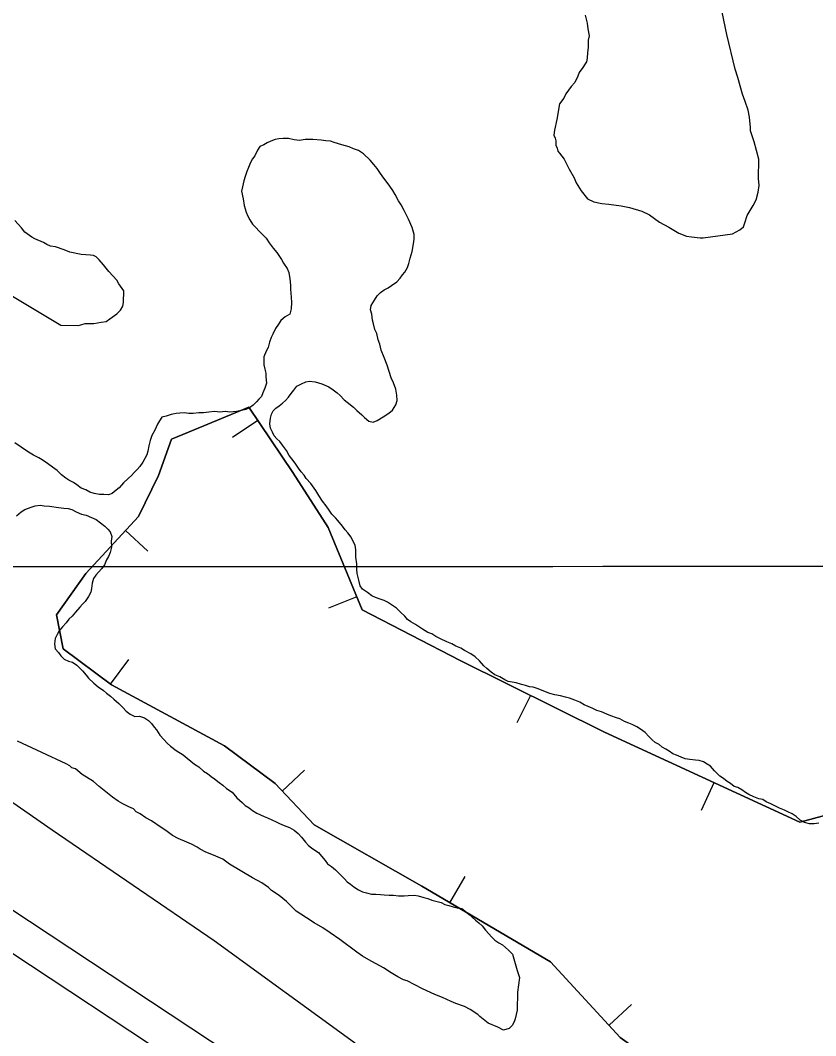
# Model space of a CAD drawing. Extents: x 3263578 to 3301413, y 764927 to 798602.
# Drawn here: x 3281297 to 3281950, y 781504 to 782337 of the extents above; entities that cross this region are included whole.
import ezdxf

# ---------------------------------------------------------------- set-up
doc = ezdxf.new("R2010")
doc.units = 0
for name, color, linetype in [('V-BORW-LINE', 7, 'Continuous'), ('V-GRID-MAJR', 7, 'Continuous'), ('V-LEVE-TOET', 7, 'Continuous'), ('V-SITE-VEGE', 7, 'Continuous'), ('V-SURV-LINE', 7, 'Continuous')]:
    doc.layers.add(name, color=color, linetype=linetype)

msp = doc.modelspace()

# ---------------------------------------------------------------- linework, layer by layer
at = {"layer": 'V-BORW-LINE'}
for p, q in [((3281492.16, 782008.74), (3281471.46, 781994.73)), ((3281383.7, 781918.42), (3281402.04, 781901.43)), ((3281573.32, 781864.08), (3281550.19, 781854.6)), ((3281371.43, 781792.43), (3281386.31, 781812.52)), ((3281715.87, 781783), (3281704.75, 781760.61)), ((3281512.19, 781704.58), (3281530.41, 781721.71)), ((3281866.31, 781711.46), (3281855.84, 781688.76)), ((3281649.77, 781612.92), (3281662.42, 781634.49)), ((3281780.35, 781512.36), (3281798.74, 781529.29))]:
    msp.add_line(p, q, dxfattribs=at)
for points in [[(3281978.29, 781385.07), (3281891.53, 781429.44), (3281789.5, 781502.43), (3281732.26, 781564.57), (3281626.67, 781626.47), (3281538.32, 781676.8), (3281506.39, 781710.75), (3281464.99, 781741.73), (3281372.18, 781791.87), (3281332.52, 781821.25), (3281326.98, 781849.28), (3281351.02, 781883.13), (3281394.39, 781929.97), (3281410.85, 781963.61), (3281421.43, 781993.43), (3281439.98, 782001.14), (3281484.77, 782019.67), (3281520.98, 781966.13), (3281550.03, 781920.9), (3281577.67, 781853.48), (3281658.17, 781811.64), (3281776.59, 781752.86), (3281936.74, 781678.97), (3281970.54, 781687.99)], [(3281970.54, 781687.99), (3281936.74, 781678.97), (3281776.59, 781752.86), (3281658.17, 781811.64), (3281577.67, 781853.48), (3281550.03, 781920.9), (3281520.98, 781966.13), (3281484.77, 782019.67), (3281439.98, 782001.14), (3281421.43, 781993.43), (3281410.85, 781963.61), (3281394.39, 781929.97), (3281351.02, 781883.13), (3281326.98, 781849.28), (3281332.52, 781821.25), (3281372.18, 781791.87), (3281464.99, 781741.73), (3281506.39, 781710.75), (3281538.32, 781676.8), (3281626.67, 781626.47), (3281732.26, 781564.57), (3281789.5, 781502.43), (3281891.53, 781429.44), (3281978.29, 781385.07)]]:
    msp.add_lwpolyline(points, dxfattribs=at)
at = {"layer": 'V-GRID-MAJR'}
msp.add_spline([(3267730.46, 781891.44), (3270351.04, 781890.58), (3275592.19, 781889.43), (3280833.33, 781889.05), (3286074.48, 781889.43), (3291315.63, 781890.58), (3296556.78, 781892.48), (3299177.35, 781893.72)], degree=3, dxfattribs=at)
at = {"layer": 'V-LEVE-TOET'}
msp.add_lwpolyline([(3282972.33, 780592), (3282827.23, 780689.58), (3282603.95, 780846.62), (3282423.89, 780969.08), (3282234.6, 781089.27), (3282039.4, 781213.95), (3281860.99, 781327.2), (3281775.13, 781380.38), (3281661.9, 781445.94), (3281571.44, 781497.99), (3281456.28, 781581.76), (3281323.46, 781672.57), (3281178.81, 781772.93), (3281016.58, 781873.36), (3280802.74, 782020.48), (3280772.24, 782036.9), (3280719.92, 782063.03), (3280609.74, 782132.15), (3280537.95, 782178.13), (3280496.38, 782202.5)], dxfattribs=at)
at = {"layer": 'V-SITE-VEGE'}
for points in [[(3281760.66, 782341.47), (3281762.33, 782334.97), (3281762.85, 782330.25), (3281763.94, 782324.35), (3281763.3, 782320.82), (3281763.21, 782314.94), (3281762.56, 782310.82), (3281762.49, 782306.11), (3281761.86, 782303.18), (3281760.66, 782301.43), (3281758.85, 782298.51), (3281755.84, 782294.44), (3281754.62, 782291.51), (3281752.19, 782286.24), (3281749.19, 782282.76), (3281744.98, 782276.93), (3281743.17, 782273.43), (3281739.56, 782268.77), (3281737.61, 782255.84), (3281735.71, 782247.04), (3281735.06, 782242.93), (3281736.2, 782240.55), (3281736.76, 782238.19), (3281736.7, 782234.66), (3281737.85, 782232.28), (3281738.4, 782229.92), (3281739.55, 782228.14), (3281743.6, 782223.37), (3281747.6, 782215.07)], [(3281747.6, 782215.07), (3281751.62, 782207.94), (3281753.32, 782203.79), (3281757.35, 782197.25), (3281762.55, 782190.7), (3281767.81, 782188.27), (3281774.27, 782186.99), (3281780.15, 782186.32), (3281790.14, 782184.99), (3281797.19, 782183.71), (3281807.15, 782180.62), (3281813.58, 782177.58), (3281821.74, 782171.57), (3281829.33, 782167.33), (3281837.5, 782162.51), (3281843.94, 782160.05), (3281848.06, 782159.4), (3281855.11, 782158.71), (3281857.47, 782158.68), (3281881.66, 782161.85), (3281887.6, 782165.29), (3281890.58, 782167.61), (3281891.8, 782171.12), (3281893.66, 782176.98), (3281898.49, 782185.15), (3281900.91, 782189.83), (3281902.77, 782196.28), (3281903.44, 782201.57), (3281902.94, 782207.46), (3281903.18, 782223.36), (3281899.27, 782237.55), (3281896.45, 782246.42), (3281896.5, 782249.37), (3281895.44, 782257.63), (3281894.35, 782263.53), (3281892.1, 782270.63), (3281889.83, 782276.55), (3281885.91, 782290.15), (3281883.66, 782297.25), (3281877.02, 782325.61), (3281873.17, 782343.93)], [(3281553.9, 782034.02), (3281557.34, 782031.56), (3281559.72, 782029.38), (3281563.15, 782025.85), (3281565.53, 782023.94), (3281570.82, 782019.58), (3281573.46, 782016.86), (3281577.42, 782013.32), (3281579.8, 782011.14), (3281583.24, 782008.15), (3281586.71, 782007.29), (3281590.21, 782008.85), (3281595.07, 782011.72), (3281599.67, 782014.86), (3281602.65, 782017.23), (3281605.4, 782021.74), (3281606.52, 782025.2), (3281606.31, 782029.49), (3281605.32, 782034.59), (3281603.52, 782039.71), (3281601.71, 782043.75), (3281599.91, 782048.87), (3281598.38, 782054.25), (3281595.79, 782060.44), (3281593.47, 782066.37), (3281592.21, 782071.47), (3281590.92, 782074.97), (3281589.93, 782080.08), (3281588.1, 782083.58), (3281587.1, 782088.15), (3281586.34, 782091.1), (3281585.61, 782095.94), (3281584.59, 782099.7), (3281585.18, 782103.17), (3281587.92, 782107.42), (3281590.12, 782111.14), (3281592.84, 782113.77), (3281595.81, 782115.87), (3281599.05, 782117.7), (3281601.76, 782119.53), (3281606.36, 782122.68), (3281609.08, 782125.58), (3281610.99, 782128.23), (3281612.9, 782130.61), (3281615.1, 782134.33), (3281615.95, 782137.53), (3281617.08, 782142.06), (3281618.77, 782147.4), (3281619.94, 782153.8), (3281620.53, 782157.54), (3281620.58, 782161.29), (3281618.8, 782167.21), (3281615.69, 782173.95), (3281612.31, 782181.23), (3281609.7, 782185.82), (3281607.61, 782189.06), (3281605, 782194.19), (3281602.91, 782197.43), (3281600.56, 782201.22), (3281597.4, 782205.28), (3281595.56, 782207.72), (3281592.94, 782211.51), (3281590.06, 782215.56), (3281587.43, 782218.82), (3281584.27, 782222.34), (3281578.99, 782227.51), (3281574.75, 782230.25), (3281570.75, 782231.65), (3281567.03, 782233.31), (3281561.16, 782235), (3281554.76, 782236.97), (3281551.83, 782238.09), (3281548.09, 782238.41), (3281544.08, 782238.74), (3281537.39, 782239.37), (3281530.97, 782239.47), (3281526.4, 782238.46), (3281522.13, 782239.06), (3281517.32, 782240.21), (3281513.04, 782240.27), (3281509.56, 782240.05), (3281506.33, 782239.3), (3281502.83, 782238.01), (3281499.87, 782236.72), (3281497.16, 782234.88), (3281493.93, 782233.59), (3281492.01, 782230.67), (3281489.8, 782225.89), (3281487.89, 782223.51), (3281486.24, 782220.58), (3281484.57, 782216.32), (3281483.18, 782213.13), (3281481.78, 782209.14), (3281480.66, 782205.4), (3281479.52, 782200.6), (3281478.93, 782196.86), (3281480.18, 782190.68), (3281480.9, 782185.32), (3281482.69, 782179.67), (3281483.98, 782176.44), (3281485.54, 782173.47)], [(3281281.4, 782116.6), (3281330.57, 782086.98), (3281344.7, 782086.78), (3281347.07, 782087.33), (3281350.62, 782088.45), (3281357.68, 782088.35), (3281363.59, 782089.44), (3281367.71, 782089.97), (3281370.7, 782092.28), (3281376.64, 782096.31), (3281379.63, 782099.21), (3281381.45, 782102.72), (3281382.08, 782105.65), (3281382.22, 782115.07), (3281378.18, 782121.02), (3281376.46, 782123.99), (3281370.09, 782131.15), (3281365.46, 782136.52), (3281361.99, 782140.69), (3281359.67, 782143.09), (3281357.33, 782144.29), (3281354.98, 782144.33), (3281347.33, 782145.03), (3281337.94, 782146.94), (3281333.25, 782148.77), (3281326.23, 782151.23), (3281322.11, 782151.88), (3281319.19, 782153.1), (3281316.27, 782154.91), (3281309.25, 782157.96), (3281306.91, 782159.18), (3281301.08, 782163.38), (3281298.2, 782166.96), (3281292.98, 782172.92)], [(3281485.54, 782173.47), (3281487.9, 782169.95), (3281490.01, 782167.78), (3281493.97, 782163.7), (3281496.61, 782160.98), (3281498.98, 782158.54), (3281501.6, 782154.48), (3281504.74, 782150.15), (3281507.91, 782146.63), (3281511.57, 782140.95), (3281513.13, 782137.98), (3281516.28, 782133.65), (3281517.57, 782130.15), (3281518.56, 782125.05), (3281519.02, 782119.95), (3281518.97, 782116.47), (3281519.68, 782110.04), (3281519.88, 782105.48), (3281519.54, 782100.4), (3281518.41, 782096.13), (3281514.62, 782093.78), (3281511.1, 782090.88), (3281509.17, 782087.7), (3281506.71, 782084.26), (3281504.5, 782079.73), (3281503.12, 782076.81), (3281501.73, 782073.08), (3281500.59, 782068.81), (3281498.94, 782065.62), (3281497, 782061.1), (3281497.22, 782057.89), (3281497.17, 782054.41), (3281497.92, 782050.91), (3281498.67, 782047.69), (3281498.89, 782044.47), (3281499.35, 782039.38), (3281497.96, 782035.38), (3281496.29, 782031.39), (3281495.17, 782028.46), (3281493, 782026.35), (3281491.09, 782023.97), (3281488.38, 782021.33), (3281485.4, 782019.23), (3281482.43, 782017.67), (3281478.67, 782016.92), (3281474.64, 782016.18), (3281469.28, 782015.72), (3281465.27, 782016.05), (3281460.98, 782015.58), (3281456.7, 782016.18), (3281452.14, 782015.71), (3281447.58, 782014.97), (3281443.83, 782015.03), (3281439.27, 782014.56), (3281435.53, 782014.62), (3281431.78, 782014.94), (3281428.3, 782014.72), (3281425.08, 782014.5), (3281421.05, 782013.76), (3281417.01, 782012.21), (3281413.52, 782011.46), (3281411.6, 782008.54), (3281409.96, 782005.62), (3281407.74, 782000.84), (3281405.27, 781996.32), (3281403.87, 781992.32), (3281402.73, 781988.06), (3281401.86, 781983.52), (3281401.02, 781980.58), (3281399.63, 781977.66), (3281397.98, 781974.47), (3281395.52, 781971.03), (3281393.34, 781968.65), (3281390.62, 781966.01), (3281388.45, 781963.64), (3281385.73, 781961.26), (3281381.93, 781957.57), (3281378.39, 781953.61), (3281375.95, 781951.5), (3281372.7, 781948.87), (3281369.74, 781947.85), (3281365.99, 781947.9), (3281362.24, 781947.96), (3281357.97, 781948.82), (3281354.5, 781949.95), (3281351.05, 781951.87), (3281347.33, 781953.27), (3281343.62, 781956), (3281340.97, 781957.91), (3281337.25, 781959.84), (3281334.59, 781961.49), (3281331.15, 781964.22), (3281327.46, 781967.75), (3281323.75, 781970.48), (3281319.77, 781973.49), (3281315.27, 781976.5), (3281312.62, 781978.15), (3281308.1, 781980.36), (3281305.44, 781982), (3281301.73, 781984.47), (3281298.02, 781986.93)], [(3281744.56, 781781.63), (3281740.56, 781782.76), (3281735.75, 781783.64), (3281731.75, 781784.77), (3281726.96, 781786.71), (3281722.17, 781788.39), (3281718.17, 781789.79), (3281714.97, 781790.1), (3281711.77, 781791.22), (3281708.57, 781792.07), (3281704.04, 781793.48), (3281700.83, 781794.06), (3281697.63, 781794.65), (3281694.7, 781796.03), (3281690.72, 781798.23), (3281686.73, 781799.89), (3281683.54, 781802.08), (3281680.11, 781805.08), (3281677.73, 781807.53), (3281674.05, 781811.6), (3281670.61, 781814.86), (3281666.9, 781817.32), (3281661.85, 781820.08), (3281658.67, 781822), (3281654.68, 781823.67), (3281651.22, 781825.32), (3281647.23, 781826.99), (3281642.18, 781829.47), (3281638.19, 781831.41), (3281635.01, 781833.6), (3281631.55, 781834.72), (3281627.3, 781837.46), (3281621.47, 781841.3), (3281617.75, 781843.49), (3281615.1, 781845.41), (3281612.73, 781848.12), (3281609.3, 781851.38), (3281605.87, 781854.65), (3281601.89, 781857.38), (3281598.71, 781859.57), (3281595.79, 781860.95), (3281592.59, 781862.07), (3281588.86, 781863.47), (3281585.67, 781864.85), (3281582.23, 781867.58), (3281577.98, 781870.32), (3281576.15, 781873.03), (3281575.15, 781877.59), (3281573.62, 781883.24), (3281573.41, 781886.72), (3281573.47, 781891.01), (3281572.48, 781896.65), (3281572.57, 781902.53), (3281572.1, 781906.56), (3281570.53, 781909.53), (3281568.71, 781913.03), (3281566.08, 781916.55), (3281563.98, 781919), (3281561.61, 781921.98), (3281557.93, 781926.58), (3281555.82, 781928.76), (3281552.92, 781932.01), (3281550.83, 781935.26), (3281548.2, 781938.78), (3281545.31, 781942.57), (3281542.17, 781947.17), (3281539.82, 781951.22), (3281535.62, 781957.17), (3281531.94, 781961.24), (3281530.1, 781963.95), (3281527.73, 781966.66), (3281525.63, 781969.64), (3281523.27, 781972.89), (3281521.17, 781975.86), (3281518.02, 781979.92), (3281515.68, 781984.24), (3281512.52, 781988.57), (3281510.16, 781991.55), (3281507.78, 781993.73), (3281505.68, 781996.17), (3281504.11, 781999.14), (3281502.55, 782002.38), (3281502.08, 782006.13), (3281502.68, 782010.68), (3281503.53, 782013.88), (3281504.91, 782016.8), (3281507.08, 782018.91), (3281509.79, 782020.75), (3281512.5, 782022.85), (3281514.94, 782025.22), (3281517.39, 782027.86), (3281519.58, 782031.05), (3281521.76, 782033.69), (3281524.22, 782036.87), (3281528, 782038.95), (3281531.5, 782040.51), (3281534.72, 782040.99), (3281539.27, 782040.39), (3281544.6, 782038.98), (3281550.46, 782036.48), (3281553.9, 782034.02)], [(3281298.02, 781986.93), (3281292.98, 781990.49)], [(3281294.24, 781930.49), (3281298.04, 781933.91), (3281301.01, 781935.74), (3281306.12, 781937.54), (3281309.62, 781938.83), (3281313.65, 781939.31), (3281316.85, 781938.72), (3281321.4, 781938.39), (3281328.61, 781937.48), (3281333.16, 781936.87), (3281336.63, 781936.55), (3281339.57, 781935.71), (3281343.29, 781933.78), (3281347.54, 781931.84), (3281351.28, 781930.98), (3281355.8, 781929.04), (3281359.53, 781927.38), (3281363.23, 781924.65), (3281366.67, 781921.92), (3281369.05, 781919.47), (3281371.16, 781917.3), (3281372.44, 781913.53), (3281371.85, 781909.79), (3281372.04, 781904.7), (3281371.18, 781900.43), (3281369.79, 781897.24), (3281368.14, 781894.32), (3281366.48, 781890.32), (3281364.29, 781887.41), (3281361.56, 781884.24), (3281359.39, 781881.86), (3281357.48, 781879.21), (3281356.34, 781875.21), (3281355.74, 781870.94), (3281355.16, 781867.73), (3281353.23, 781864.28), (3281350.5, 781860.3), (3281348.32, 781857.92), (3281346.15, 781855.55), (3281342.6, 781851.32), (3281339.88, 781848.14), (3281337.17, 781845.77), (3281334.97, 781842.59), (3281331.98, 781839.42), (3281329.26, 781836.25)], [(3281329.26, 781836.25), (3281327.6, 781833.06), (3281325.95, 781829.87), (3281325.35, 781825.33), (3281325.82, 781821.31), (3281328.72, 781818.32), (3281330.56, 781815.61), (3281333.46, 781812.89), (3281336.92, 781811.23), (3281340.12, 781810.38), (3281343.83, 781807.92), (3281346.21, 781805.47), (3281348.32, 781803.3), (3281351.48, 781799.77), (3281353.32, 781797.33), (3281357.54, 781793.26), (3281361.24, 781790.26), (3281365.48, 781787.25), (3281368.13, 781785.07), (3281371.31, 781782.61), (3281373.95, 781780.16), (3281378.17, 781776.35), (3281381.34, 781773.09), (3281384.24, 781770.1), (3281387.42, 781767.64), (3281391.41, 781765.71), (3281395.16, 781766.19), (3281399.16, 781764.79), (3281402.61, 781762.6), (3281404.98, 781760.15), (3281407.08, 781757.18), (3281409.19, 781754.74), (3281411.8, 781750.41), (3281414.96, 781746.89), (3281417.86, 781743.9), (3281420.5, 781741.45), (3281425.27, 781737.9), (3281430.84, 781734.33), (3281434.28, 781731.6), (3281440.37, 781726.7), (3281443.81, 781724.5), (3281447.51, 781720.96), (3281450.96, 781719.04), (3281453.87, 781716.59), (3281456.52, 781714.67), (3281460.49, 781711.67), (3281463.41, 781709.48), (3281466.58, 781706.76), (3281471.09, 781703.75), (3281475.03, 781699.14), (3281479.26, 781695.32), (3281481.9, 781692.88), (3281485.09, 781690.95), (3281487.74, 781688.77), (3281491.45, 781686.57), (3281494.38, 781685.19), (3281497.3, 781683.81), (3281500.23, 781682.7), (3281503.69, 781681.04), (3281507.14, 781679.38), (3281510.07, 781678), (3281513.79, 781676.34), (3281518.05, 781674.67), (3281522.04, 781672.47), (3281525.21, 781669.74), (3281528.11, 781666.75), (3281531.26, 781662.69), (3281533.9, 781659.97), (3281536.28, 781658.06), (3281538.93, 781656.15), (3281541.85, 781654.23), (3281544.48, 781651.25), (3281547.38, 781647.72), (3281549.48, 781645.01), (3281552.65, 781642.56), (3281555.83, 781639.83), (3281559, 781636.84), (3281563.21, 781632.49), (3281565.59, 781630.05), (3281568.24, 781628.14), (3281570.89, 781625.95), (3281574.86, 781623.49), (3281578.05, 781621.83), (3281581.25, 781620.98), (3281585.52, 781620.11), (3281589, 781620.06), (3281592.75, 781619.74), (3281595.96, 781619.42), (3281599.97, 781619.1), (3281603.45, 781619.05), (3281607.73, 781618.71), (3281612.28, 781618.65), (3281615.5, 781618.87), (3281620.59, 781619.06), (3281623.79, 781618.48), (3281628.33, 781617.34), (3281631.79, 781616.48), (3281634.99, 781615.1), (3281639.25, 781613.96), (3281642.72, 781613.11), (3281645.65, 781611.46)], [(3281952.43, 781678.14), (3281948.67, 781677.66), (3281944.65, 781677.72), (3281940.65, 781678.85), (3281937.2, 781680.77), (3281933.76, 781683.77), (3281930.58, 781685.96), (3281927.13, 781687.62), (3281924.2, 781689), (3281920.21, 781690.67), (3281916.22, 781692.6), (3281913.03, 781694.26), (3281909.3, 781695.65), (3281906.39, 781697.57), (3281903.18, 781698.15), (3281899.19, 781699.82), (3281894.94, 781701.75), (3281892.28, 781703.4), (3281889.37, 781705.58), (3281885.92, 781707.51), (3281882.98, 781708.36), (3281880.08, 781710.81), (3281877.16, 781712.46), (3281874.25, 781714.91), (3281871.33, 781716.83), (3281868.95, 781719), (3281866.84, 781721.18), (3281863.42, 781724.98), (3281860.76, 781726.62), (3281857.84, 781728.54), (3281854.38, 781729.67), (3281851.17, 781729.98), (3281846.63, 781730.58), (3281842.89, 781731.18), (3281839.43, 781732.56), (3281835.7, 781733.96), (3281832.77, 781735.07), (3281829.59, 781737.26), (3281826.94, 781738.91), (3281824.02, 781740.56), (3281821.37, 781742.74), (3281818.18, 781744.39), (3281815.81, 781746.57), (3281812.9, 781749.29), (3281810, 781752.55), (3281806.03, 781755.29), (3281803.11, 781757.2), (3281799.39, 781759.13), (3281796.46, 781760.25), (3281793, 781761.64), (3281789.28, 781763.83), (3281786.35, 781764.68), (3281781.82, 781766.35), (3281778.63, 781767.74), (3281774.11, 781769.68), (3281770.37, 781770.81), (3281766.92, 781772.46), (3281763.19, 781774.13), (3281760, 781775.51), (3281756.28, 781777.44), (3281752.29, 781779.11), (3281747.76, 781780.78), (3281744.56, 781781.63)], [(3281701, 781570.74), (3281704.89, 781557.2), (3281706.73, 781551.7), (3281705.21, 781539.66), (3281704.98, 781524.7), (3281703.3, 781517.64), (3281702.48, 781515.29), (3281700.86, 781512.17), (3281698.47, 781509.84), (3281693.72, 781508.34), (3281689.03, 781510.77), (3281681.21, 781514.03), (3281674.21, 781519.65), (3281672.66, 781521.24), (3281666.42, 781525.27), (3281661.73, 781527.7), (3281654.69, 781530.17), (3281650.77, 781531.8), (3281643.74, 781535.06), (3281637.48, 781537.51), (3281627.31, 781542.38), (3281614.81, 781548.86), (3281611.68, 781549.7), (3281606.99, 781552.13), (3281601.53, 781555.36), (3281595.29, 781559.39), (3281589.83, 781562.62), (3281585.14, 781565.05), (3281578.11, 781569.09), (3281573.44, 781572.31), (3281559.42, 781582.75), (3281551.64, 781588.38), (3281545.4, 781592.4), (3281538.37, 781596.44), (3281532.13, 781600.47), (3281527.46, 781603.69), (3281523.56, 781606.11), (3281515.81, 781614.1), (3281509.58, 781618.91), (3281503.34, 781622.94), (3281501.02, 781625.33), (3281495.56, 781629.35), (3281487.75, 781633.4), (3281469.03, 781644.7), (3281463.58, 781648.72), (3281455.75, 781651.98), (3281449.49, 781654.44), (3281444.8, 781656.87), (3281442.47, 781658.48), (3281437.78, 781660.91), (3281433.87, 781662.54), (3281426.83, 781665.79), (3281422.15, 781668.22), (3281416.69, 781672.24), (3281412.79, 781674.66), (3281405, 781680.29), (3281400.32, 781682.72), (3281395.64, 781685.93), (3281392.52, 781687.56), (3281390.19, 781689.95), (3281386.28, 781691.58), (3281381.59, 781694.02), (3281377.69, 781696.44), (3281373.02, 781699.65), (3281362.13, 781708.47), (3281357.46, 781712.48), (3281348.1, 781718.13), (3281342.66, 781722.93), (3281339.52, 781723.77), (3281337.97, 781725.36), (3281334.85, 781726.98), (3281294.98, 781745.68)], [(3281645.65, 781611.46), (3281648.85, 781610.61), (3281652.58, 781609.48), (3281655.78, 781608.9), (3281659.52, 781608.31), (3281661.9, 781606.4), (3281665.61, 781603.4), (3281667.98, 781601.22), (3281670.9, 781598.77), (3281673.54, 781596.32), (3281676.18, 781593.87), (3281679.07, 781590.34), (3281681.7, 781587.36), (3281683.81, 781584.92), (3281686.71, 781582.2), (3281689.9, 781580.01), (3281692.82, 781578.36), (3281697.84, 781574), (3281701, 781570.74)]]:
    msp.add_lwpolyline(points, dxfattribs=at)
at = {"layer": 'V-SURV-LINE'}
for points in [[(3280415.27, 782186.07), (3282326.53, 780922.16)], [(3282309.99, 780897.13), (3280398.73, 782161.04)]]:
    msp.add_lwpolyline(points, dxfattribs=at)

doc.saveas('drawing.dxf')
